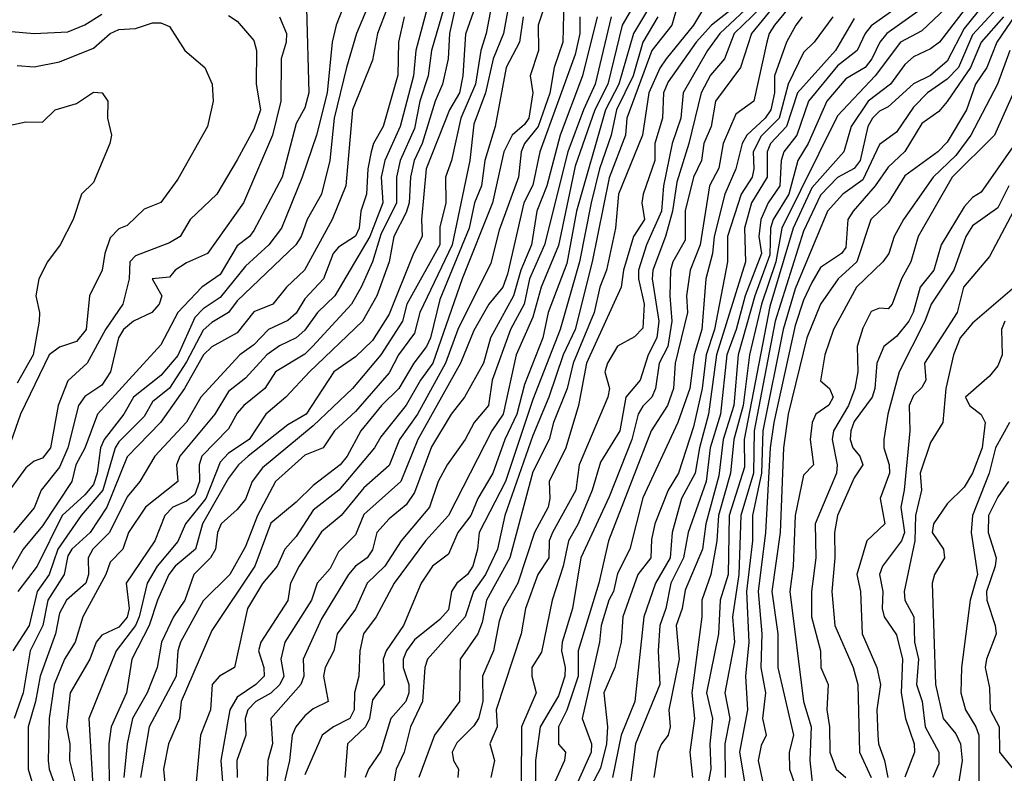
# Model space of a CAD drawing. Header units: metres. Extents: x -51132 to -49532, y -231222 to -229437.
# Tile 269 of 656: x -50951 to -50893, y -230190 to -230145. Entities that reach past the tile are written whole.
import ezdxf

# ---------------------------------------------------------------- set-up
doc = ezdxf.new("R2010")
doc.units = ezdxf.units.M
for name, color, linetype in [('CONTOUR_HALF', 8, 'Continuous'), ('CONTOUR_INDEX', 1, 'Continuous'), ('CONTOUR_INTER', 3, 'Continuous')]:
    doc.layers.add(name, color=color, linetype=linetype)

msp = doc.modelspace()

# ---------------------------------------------------------------- linework, layer by layer
at = {"layer": 'CONTOUR_HALF'}
for points, elevation in [([(-50890.425, -230142.759), (-50893.15, -230146.759), (-50893.742, -230148.259), (-50894.402, -230149.259), (-50894.935, -230150.759), (-50896.08, -230152.682), (-50896.641, -230153.259), (-50898.58, -230154.664), (-50899.576, -230156.259), (-50900.6, -230157.259), (-50901.427, -230159.759), (-50902.54, -230160.759), (-50903.579, -230162.259), (-50904.378, -230164.259), (-50905.486, -230168.759), (-50905.756, -230170.759), (-50905.968, -230175.759), (-50906.459, -230179.259), (-50906.108, -230181.759), (-50906.102, -230183.759), (-50905.177, -230187.759), (-50905.423, -230188.759), (-50905.404, -230189.759), (-50904.724, -230191.759)], 25.5), ([(-50924.96, -230143.759), (-50925.51, -230146.259), (-50925.603, -230147.759), (-50925.94, -230149.259), (-50926.366, -230150.259), (-50927.133, -230152.759), (-50927.602, -230153.759), (-50927.82, -230154.759), (-50927.902, -230156.259), (-50928.08, -230156.845), (-50928.818, -230158.259), (-50929.075, -230159.759), (-50929.807, -230161.759), (-50930.661, -230163.259), (-50933.795, -230166.259), (-50935.19, -230167.759), (-50936.372, -230168.759), (-50937.356, -230170.259), (-50938.58, -230171.074), (-50939.08, -230171.607), (-50939.918, -230173.759), (-50941.125, -230175.259), (-50941.58, -230176.292), (-50942.806, -230177.759), (-50943.403, -230178.759), (-50943.865, -230180.759), (-50944.085, -230181.259), (-50945.22, -230182.759), (-50946.856, -230186.759), (-50946.555, -230191.759)], 40.5), ([(-50922.876, -230143.759), (-50923.353, -230146.259), (-50923.667, -230147.259), (-50923.975, -230149.259), (-50924.846, -230151.259), (-50925.398, -230153.759), (-50925.753, -230154.759), (-50925.726, -230156.259), (-50926.08, -230157.713), (-50926.085, -230158.759), (-50928.032, -230162.259), (-50928.3, -230163.259), (-50929.58, -230165.257), (-50931.262, -230167.259), (-50933.58, -230169.461), (-50936.58, -230171.949), (-50937.196, -230172.759), (-50937.58, -230173.787), (-50938.08, -230174.411), (-50939.028, -230175.259), (-50939.232, -230175.759), (-50939.347, -230176.759), (-50939.652, -230177.259), (-50940.64, -230178.259), (-50941.176, -230179.759), (-50941.847, -230180.759), (-50942.556, -230182.259), (-50942.805, -230183.759), (-50943.401, -230185.259), (-50944.266, -230186.759), (-50944.578, -230188.259), (-50944.784, -230190.259)], 39.5), ([(-50914.136, -230143.759), (-50915.299, -230145.759), (-50916.161, -230149.259), (-50916.914, -230150.759), (-50918.08, -230154.107), (-50919.08, -230158.787), (-50920.093, -230161.259), (-50920.58, -230163.024), (-50921.581, -230165.259), (-50922.334, -230168.759), (-50923.005, -230169.759), (-50925.574, -230174.759), (-50926.929, -230176.259), (-50928.784, -230178.759), (-50929.863, -230180.759), (-50930.601, -230181.759), (-50930.818, -230182.759), (-50930.876, -230184.259), (-50931.133, -230185.259), (-50931.147, -230186.259), (-50931.419, -230186.759), (-50932.381, -230187.259), (-50933.038, -230187.759), (-50934.08, -230190.093)], 35.5), ([(-50905.58, -230143.712), (-50907.664, -230146.259), (-50908.307, -230148.259), (-50909.785, -230150.259), (-50910.034, -230151.759), (-50910.469, -230152.759), (-50910.617, -230153.759), (-50911.085, -230154.759), (-50911.58, -230156.739), (-50911.58, -230158.473), (-50912.301, -230159.759), (-50912.441, -230160.259), (-50912.486, -230161.759), (-50912.366, -230163.259), (-50912.605, -230164.759), (-50913.113, -230165.759), (-50913.344, -230167.259), (-50913.552, -230167.759), (-50914.08, -230168.287), (-50914.35, -230168.759), (-50914.732, -230170.259), (-50916.08, -230173.66), (-50917.747, -230177.259), (-50918.252, -230180.259), (-50918.857, -230182.259), (-50918.9, -230182.759), (-50918.667, -230183.759), (-50918.689, -230184.259), (-50919.08, -230185.431), (-50920.163, -230187.259), (-50920.427, -230189.259), (-50920.424, -230191.259)], 31.5), ([(-50918.761, -230144.259), (-50918.81, -230146.759), (-50919.325, -230148.259), (-50919.58, -230149.783), (-50920.264, -230151.759), (-50921.076, -230152.759), (-50921.27, -230153.259), (-50921.443, -230154.759), (-50922.58, -230157.879), (-50923.08, -230159.84), (-50925.023, -230163.759), (-50925.751, -230165.759), (-50927.409, -230168.759), (-50928.464, -230170.259), (-50929.08, -230171.807), (-50930.58, -230173.117), (-50931.919, -230174.759), (-50933.08, -230175.726), (-50934.412, -230177.759), (-50934.916, -230178.759), (-50935.08, -230179.791), (-50936.682, -230182.259), (-50936.821, -230182.759), (-50936.501, -230183.759), (-50936.486, -230184.259), (-50936.965, -230184.759), (-50938.08, -230185.498), (-50938.511, -230186.259), (-50939.031, -230189.259), (-50938.846, -230191.759)], 37.5), ([(-50910.19, -230144.259), (-50911.08, -230145.754), (-50912.706, -230147.759), (-50913.08, -230148.311), (-50913.737, -230149.759), (-50914.099, -230152.259), (-50915.524, -230155.759), (-50915.708, -230157.759), (-50916.237, -230160.259), (-50916.621, -230161.259), (-50916.957, -230162.759), (-50918.21, -230165.759), (-50918.552, -230167.259), (-50919.361, -230169.259), (-50919.618, -230170.259), (-50920.58, -230172.184), (-50921.95, -230177.259), (-50923.323, -230179.759), (-50923.58, -230181.094), (-50923.848, -230181.759), (-50924.889, -230183.259), (-50924.923, -230185.759), (-50926.396, -230187.759), (-50927.325, -230190.259)], 33.5), ([(-50907.423, -230144.259), (-50909.534, -230146.259), (-50910.265, -230147.259), (-50911.695, -230149.759), (-50911.842, -230151.259), (-50912.342, -230152.759), (-50912.87, -230155.259), (-50912.983, -230156.759), (-50913.867, -230158.759), (-50914.343, -230160.259), (-50914.343, -230160.759), (-50914.012, -230162.259), (-50914.08, -230163.686), (-50914.58, -230164.203), (-50915.58, -230164.755), (-50916.166, -230165.759), (-50916.321, -230166.259), (-50916.054, -230167.259), (-50916.157, -230167.759), (-50917.848, -230171.759), (-50918.054, -230173.259), (-50919.435, -230175.759), (-50919.632, -230176.259), (-50919.646, -230177.259), (-50920.294, -230178.259), (-50921.029, -230180.259), (-50921.276, -230181.759), (-50922.755, -230186.259), (-50922.694, -230187.259), (-50923.124, -230188.259), (-50922.863, -230189.259), (-50923.071, -230190.259)], 32.5), ([(-50897.08, -230144.412), (-50899.652, -230146.259), (-50900.067, -230146.759), (-50900.536, -230147.759), (-50900.932, -230148.259), (-50902.08, -230148.939), (-50903.202, -230150.259), (-50904.315, -230152.759), (-50904.918, -230153.759), (-50905.445, -230155.759), (-50906.375, -230157.259), (-50906.528, -230157.759), (-50906.58, -230159.337), (-50907.452, -230161.759), (-50908.446, -230165.259), (-50908.708, -230168.259), (-50909.328, -230170.259), (-50909.58, -230172.421), (-50910.364, -230175.259), (-50910.558, -230176.759), (-50911.58, -230179.185), (-50911.762, -230180.259), (-50912.117, -230181.259), (-50911.929, -230183.259), (-50912.555, -230186.259), (-50912.457, -230187.259), (-50912.576, -230187.759), (-50912.988, -230188.259), (-50913.198, -230188.759), (-50913.426, -230190.259)], 28.5), ([(-50894.617, -230144.259), (-50896.53, -230146.759), (-50897.08, -230147.162), (-50898.08, -230147.631), (-50898.58, -230148.089), (-50899.437, -230149.259), (-50900.762, -230150.259), (-50901.76, -230151.759), (-50902.196, -230153.259), (-50904.08, -230155.372), (-50905.196, -230157.759), (-50906.58, -230162.407), (-50908.099, -230170.259), (-50908.08, -230171.907), (-50908.972, -230174.759), (-50909.027, -230178.259), (-50909.513, -230179.759), (-50909.612, -230181.759), (-50910.316, -230185.259), (-50909.961, -230186.759), (-50910.123, -230188.259), (-50910.058, -230189.759), (-50910.44, -230191.759)], 27.5), ([(-50935.572, -230145.259), (-50935.162, -230146.259), (-50935.183, -230146.759), (-50935.475, -230147.759), (-50935.488, -230150.259), (-50935.99, -230152.259), (-50937.706, -230156.259), (-50939.824, -230159.259), (-50941.08, -230159.816), (-50941.741, -230160.259), (-50942.08, -230160.661), (-50943.096, -230160.759), (-50942.536, -230161.759), (-50942.678, -230162.259), (-50943.114, -230162.759), (-50944.208, -230163.259), (-50944.794, -230163.759), (-50945.092, -230164.259), (-50945.558, -230166.259), (-50946.08, -230167.056), (-50947.08, -230167.726), (-50947.451, -230168.259), (-50948.083, -230170.759), (-50948.58, -230171.897), (-50949.664, -230173.259), (-50950.08, -230174.312), (-50951.3, -230175.759)], 44.5), ([(-50929.206, -230144.759), (-50929.783, -230146.259), (-50930.08, -230147.834), (-50931.25, -230150.759), (-50931.655, -230155.259), (-50932.458, -230157.259), (-50934.091, -230160.259), (-50935.151, -230161.259), (-50935.956, -230162.259), (-50937.08, -230162.72), (-50938.08, -230163.96), (-50939.58, -230164.779), (-50940.068, -230165.259), (-50941.181, -230167.259), (-50942.601, -230169.259), (-50944.58, -230171.284), (-50945.78, -230174.259), (-50946.777, -230175.759), (-50947.86, -230176.759), (-50948.08, -230177.137), (-50948.304, -230178.259), (-50949.263, -230179.759), (-50949.566, -230181.259), (-50950.308, -230182.759), (-50950.723, -230185.259), (-50951.263, -230186.759)], 42.5), ([(-50931.82, -230144.759), (-50932.229, -230145.759), (-50932.459, -230146.759), (-50932.756, -230149.759), (-50933.387, -230152.259), (-50934.23, -230154.759), (-50935.455, -230157.759), (-50936.208, -230158.759), (-50937.58, -230160.007), (-50939.08, -230161.876), (-50940.08, -230162.537), (-50940.58, -230163.047), (-50941.58, -230165.304), (-50942.58, -230166.487), (-50944.208, -230167.759), (-50944.77, -230168.759), (-50945.944, -230170.259), (-50946.151, -230170.759), (-50946.354, -230172.259), (-50946.58, -230172.933), (-50947.08, -230173.544), (-50948.422, -230174.759), (-50949.898, -230177.759), (-50951.04, -230179.259)], 43.5), ([(-50926.832, -230144.759), (-50927.508, -230147.259), (-50927.654, -230148.759), (-50928.444, -230151.759), (-50929.348, -230153.759), (-50929.55, -230154.759), (-50929.468, -230156.259), (-50930.238, -230158.259), (-50932.29, -230161.759), (-50933.321, -230162.759), (-50934.08, -230163.799), (-50934.58, -230164.254), (-50935.58, -230164.723), (-50936.326, -230165.259), (-50937.58, -230166.629), (-50938.58, -230167.432), (-50939.386, -230168.759), (-50941.457, -230171.259), (-50941.665, -230171.759), (-50941.583, -230172.759), (-50943.489, -230174.259), (-50944.504, -230175.759), (-50944.834, -230176.759), (-50945.58, -230177.518), (-50945.831, -230178.259), (-50947.206, -230180.759), (-50947.662, -230182.259), (-50948.287, -230183.259), (-50948.897, -230184.759), (-50949.197, -230186.759), (-50949.25, -230189.259), (-50949.195, -230189.759), (-50948.829, -230190.759)], 41.5), ([(-50921.159, -230145.259), (-50921.378, -230146.759), (-50922.175, -230148.259), (-50922.812, -230151.759), (-50923.426, -230153.759), (-50923.628, -230155.259), (-50924.031, -230156.259), (-50924.358, -230157.759), (-50926.08, -230161.992), (-50926.644, -230164.259), (-50926.873, -230164.759), (-50927.625, -230165.759), (-50928.504, -230167.259), (-50929.548, -230168.259), (-50930.76, -230169.759), (-50931.562, -230171.259), (-50931.977, -230171.759), (-50933.58, -230172.982), (-50934.58, -230173.982), (-50936.08, -230175.211), (-50937.031, -230177.759), (-50939.58, -230181.557), (-50941.378, -230185.759), (-50941.485, -230186.759), (-50942.134, -230188.259), (-50942.429, -230189.759), (-50942.239, -230191.759)], 38.5), ([(-50916.791, -230145.259), (-50917.655, -230148.759), (-50918.966, -230152.259), (-50919.753, -230155.259), (-50920.346, -230156.759), (-50920.668, -230158.759), (-50921.296, -230160.259), (-50921.73, -230161.759), (-50923.089, -230164.259), (-50923.497, -230165.759), (-50924.631, -230167.759), (-50925.419, -230168.759), (-50926.58, -230170.708), (-50927.58, -230173.405), (-50928.08, -230174.138), (-50929.08, -230174.957), (-50929.809, -230175.759), (-50930.08, -230176.785), (-50930.385, -230177.259), (-50931.08, -230177.763), (-50931.495, -230178.259), (-50933.08, -230180.877), (-50934.177, -230183.259), (-50934.13, -230184.259), (-50934.301, -230184.759), (-50936.081, -230186.759), (-50935.99, -230188.259), (-50936.268, -230189.259), (-50936.341, -230191.759)], 36.5), ([(-50913.193, -230145.259), (-50914.08, -230146.757), (-50914.663, -230148.759), (-50915.638, -230150.759), (-50915.947, -230152.259), (-50916.645, -230154.259), (-50917.142, -230156.259), (-50917.832, -230159.759), (-50918.978, -230163.759), (-50920.58, -230167.897), (-50922.202, -230172.759), (-50923.769, -230175.759), (-50923.852, -230176.759), (-50924.135, -230177.759), (-50924.445, -230178.259), (-50925.081, -230178.759), (-50925.395, -230179.259), (-50925.58, -230180.344), (-50926.08, -230180.907), (-50927.58, -230182.107), (-50928.063, -230182.759), (-50928.262, -230183.259), (-50928.25, -230183.759), (-50927.915, -230184.759), (-50927.917, -230185.259), (-50928.106, -230185.759), (-50928.989, -230186.759), (-50929.58, -230188.704), (-50930.308, -230189.759), (-50930.499, -230190.259)], 34.5), ([(-50904.667, -230145.259), (-50905.032, -230145.759), (-50905.578, -230146.759), (-50906.302, -230148.759), (-50906.298, -230149.759), (-50906.505, -230150.759), (-50906.847, -230151.259), (-50907.932, -230152.259), (-50908.215, -230152.759), (-50908.583, -230154.259), (-50909.236, -230155.759), (-50909.863, -230158.259), (-50909.955, -230159.259), (-50910.364, -230160.759), (-50910.603, -230163.759), (-50911.045, -230165.259), (-50911.308, -230167.259), (-50912.008, -230169.259), (-50914.08, -230173.708), (-50914.852, -230176.759), (-50915.58, -230178.201), (-50915.825, -230179.259), (-50916.093, -230179.759), (-50916.549, -230181.259), (-50916.639, -230182.259), (-50917.662, -230186.759), (-50917.122, -230188.259), (-50917.129, -230188.759), (-50918.257, -230191.259)], 30.5), ([(-50893.128, -230144.759), (-50894.58, -230146.327), (-50895.421, -230148.259), (-50896.08, -230148.962), (-50897.245, -230149.759), (-50898.08, -230150.608), (-50899.08, -230152.081), (-50900.08, -230152.819), (-50901.08, -230154.909), (-50902.254, -230155.759), (-50903.155, -230156.759), (-50905.08, -230161.347), (-50905.791, -230163.759), (-50906.99, -230169.759), (-50907.062, -230172.259), (-50907.592, -230174.759), (-50907.607, -230176.259), (-50907.943, -230179.259), (-50907.809, -230182.259), (-50908.021, -230184.259), (-50907.899, -230186.259), (-50908.367, -230188.759), (-50908.034, -230190.759)], 26.5), ([(-50951.08, -230148.138), (-50950.08, -230148.217), (-50948.58, -230147.927), (-50946.58, -230147.127), (-50945.58, -230146.255), (-50945.08, -230146.026), (-50944.08, -230145.952), (-50943.08, -230145.613), (-50942.58, -230145.632), (-50942.08, -230145.838), (-50941.166, -230147.259), (-50939.984, -230148.259), (-50939.554, -230149.259), (-50939.484, -230150.259), (-50939.822, -230151.759), (-50941.58, -230154.86), (-50942.58, -230156.244), (-50943.58, -230156.65), (-50944.58, -230157.606), (-50945.08, -230157.8), (-50945.58, -230158.33), (-50945.906, -230159.259), (-50946.063, -230160.259), (-50946.807, -230161.759), (-50946.999, -230163.759), (-50947.58, -230164.467), (-50948.58, -230164.801), (-50949.187, -230165.259), (-50950.894, -230168.759), (-50951.934, -230171.759)], 45.5), ([(-50901.58, -230145.375), (-50902.692, -230147.259), (-50904.935, -230149.759), (-50905.58, -230151.757), (-50906.543, -230152.759), (-50906.739, -230153.259), (-50906.738, -230154.759), (-50907.648, -230156.259), (-50908.07, -230157.759), (-50908.01, -230159.759), (-50909.724, -230165.259), (-50910.205, -230168.759), (-50910.734, -230170.759), (-50910.982, -230172.259), (-50911.791, -230173.759), (-50912.348, -230175.759), (-50912.472, -230177.259), (-50913.336, -230178.759), (-50914.019, -230180.759), (-50914.566, -230185.759), (-50915.36, -230187.759), (-50915.878, -230190.259)], 29.5), ([(-50891.58, -230148.417), (-50893.284, -230152.259), (-50895.786, -230154.759), (-50897.796, -230158.259), (-50898.241, -230159.759), (-50898.789, -230160.759), (-50899.341, -230162.259), (-50899.58, -230162.531), (-50900.08, -230162.492), (-50900.58, -230162.69), (-50901.08, -230163.687), (-50901.407, -230164.759), (-50901.364, -230166.259), (-50901.539, -230167.259), (-50901.93, -230168.259), (-50902.813, -230169.759), (-50902.894, -230170.259), (-50902.587, -230171.759), (-50902.622, -230172.259), (-50903.885, -230175.259), (-50903.858, -230177.259), (-50904.114, -230179.259), (-50904.099, -230180.759), (-50903.576, -230182.759), (-50903.558, -230183.759), (-50903.124, -230184.759), (-50903.197, -230186.259), (-50903.042, -230187.259), (-50903.021, -230188.759), (-50902.653, -230189.759), (-50902.069, -230190.259)], 24.5), ([(-50892.429, -230155.259), (-50893.08, -230156.568), (-50894.58, -230157.624), (-50894.973, -230158.259), (-50895.694, -230160.259), (-50897.04, -230162.259), (-50897.41, -230163.259), (-50898.932, -230166.259), (-50899.601, -230168.759), (-50899.821, -230170.259), (-50899.833, -230170.759), (-50899.52, -230171.759), (-50899.493, -230172.259), (-50900.054, -230173.759), (-50899.77, -230175.259), (-50900.834, -230176.259), (-50901.437, -230178.259), (-50901.219, -230179.259), (-50901.104, -230181.759), (-50900.246, -230183.759), (-50900.034, -230184.759), (-50900.241, -230186.259), (-50900.186, -230187.759), (-50900.152, -230188.259), (-50899.786, -230189.259), (-50899.593, -230190.259)], 23.5), ([(-50892.107, -230161.259), (-50894.58, -230163.382), (-50895.315, -230164.259), (-50895.714, -230165.259), (-50896.169, -230167.259), (-50896.351, -230169.259), (-50897.08, -230170.448), (-50897.684, -230172.259), (-50897.608, -230173.259), (-50897.951, -230174.759), (-50898.003, -230176.259), (-50898.633, -230179.259), (-50898.586, -230179.759), (-50898.055, -230180.759), (-50898.015, -230182.259), (-50897.776, -230183.259), (-50897.905, -230184.759), (-50897.569, -230185.759), (-50897.386, -230187.259), (-50896.571, -230188.759), (-50896.58, -230189.44), (-50896.932, -230190.259)], 22.5), ([(-50892.407, -230169.259), (-50893.223, -230170.759), (-50893.605, -230172.259), (-50894.588, -230174.759), (-50894.67, -230175.759), (-50894.29, -230178.259), (-50894.717, -230179.759), (-50895.244, -230183.759), (-50895.286, -230185.259), (-50894.994, -230186.259), (-50894.382, -230187.259), (-50894.22, -230187.759), (-50894.208, -230190.759), (-50894.052, -230191.259), (-50893.354, -230192.259), (-50893.152, -230192.759), (-50893.284, -230194.759), (-50891.964, -230198.259)], 21.5)]:
    msp.add_lwpolyline(points, dxfattribs=dict(at, elevation=elevation))
at = {"layer": 'CONTOUR_INDEX'}
for points, elevation in [([(-50922.625, -230140.759), (-50924.58, -230146.296), (-50924.726, -230148.759), (-50924.934, -230149.759), (-50925.507, -230150.759), (-50926.889, -230154.259), (-50927.179, -230157.259), (-50927.128, -230158.259), (-50927.648, -230159.259), (-50929.08, -230162.844), (-50930.08, -230164.42), (-50931.08, -230165.37), (-50932.363, -230166.259), (-50933.999, -230168.759), (-50935.08, -230169.398), (-50937.432, -230171.259), (-50938.001, -230171.759), (-50938.58, -230172.548), (-50940.117, -230175.259), (-50940.542, -230176.759), (-50941.742, -230177.759), (-50942.108, -230178.259), (-50942.78, -230179.759), (-50943.279, -230181.259), (-50944.312, -230183.259), (-50944.628, -230185.259), (-50945.531, -230187.259), (-50945.662, -230188.259), (-50945.651, -230191.259)], 40), ([(-50913.58, -230144.471), (-50914.645, -230146.259), (-50915.501, -230149.259), (-50916.295, -230150.759), (-50918.015, -230156.759), (-50918.58, -230159.849), (-50919.678, -230162.759), (-50920.005, -230164.259), (-50921.08, -230167.008), (-50921.536, -230168.759), (-50922.247, -230170.259), (-50922.957, -230172.259), (-50923.832, -230173.759), (-50924.251, -230174.759), (-50925.022, -230175.759), (-50925.58, -230177.053), (-50926.52, -230177.759), (-50927.183, -230178.759), (-50928.235, -230181.259), (-50929.259, -230182.759), (-50929.441, -230183.259), (-50929.376, -230184.759), (-50930.08, -230185.655), (-50930.251, -230186.759), (-50930.478, -230187.259), (-50931.545, -230188.259), (-50931.705, -230190.259)], 35), ([(-50952.08, -230146.077), (-50950.08, -230146.246), (-50948.08, -230146.147), (-50947.08, -230145.736), (-50946.08, -230145.117)], 45), ([(-50938.58, -230145.198), (-50938.08, -230145.521), (-50937.08, -230146.675), (-50936.927, -230147.259), (-50936.955, -230149.259), (-50936.695, -230150.759), (-50937.08, -230151.915), (-50938.08, -230153.733), (-50939.281, -230155.759), (-50940.862, -230157.259), (-50941.454, -230158.259), (-50942.08, -230158.637), (-50944.08, -230159.403), (-50944.429, -230159.759), (-50944.466, -230160.759), (-50944.843, -230162.259), (-50945.859, -230163.759), (-50946.942, -230165.759), (-50948.08, -230166.791), (-50948.663, -230168.259), (-50949.117, -230170.759), (-50949.58, -230171.367), (-50950.08, -230171.556), (-50950.58, -230171.941), (-50951.892, -230173.759)], 45), ([(-50902.852, -230145.259), (-50903.945, -230146.759), (-50904.58, -230147.379), (-50905.489, -230149.259), (-50906.017, -230151.259), (-50907.08, -230152.335), (-50907.568, -230153.259), (-50907.521, -230154.259), (-50907.623, -230154.759), (-50908.264, -230155.759), (-50909.078, -230158.259), (-50909.083, -230159.759), (-50909.843, -230163.759), (-50910.33, -230165.259), (-50910.574, -230167.259), (-50911.08, -230169.511), (-50911.973, -230172.259), (-50912.577, -230173.259), (-50913.373, -230175.259), (-50913.58, -230176.171), (-50913.608, -230177.259), (-50914.38, -230178.259), (-50915.267, -230180.759), (-50915.363, -230182.259), (-50915.737, -230183.759), (-50916.396, -230185.259), (-50916.181, -230187.259), (-50916.225, -230188.259), (-50916.58, -230189.706), (-50917.14, -230190.759)], 30), ([(-50892.387, -230147.259), (-50893.102, -230149.259), (-50894.692, -230152.259), (-50895.58, -230153.465), (-50896.91, -230154.759), (-50898.662, -230157.259), (-50899.217, -230158.259), (-50899.536, -230159.259), (-50899.887, -230159.759), (-50901.449, -230161.259), (-50902.799, -230163.759), (-50903.323, -230165.259), (-50903.58, -230166.787), (-50903.042, -230167.259), (-50902.834, -230167.759), (-50903.08, -230168.245), (-50903.85, -230168.759), (-50904.074, -230169.259), (-50904.197, -230170.259), (-50903.985, -230171.759), (-50904.58, -230172.367), (-50905.082, -230174.759), (-50905.198, -230177.759), (-50905.398, -230179.259), (-50904.591, -230185.759), (-50904.12, -230187.259), (-50904.204, -230189.259), (-50903.839, -230192.759)], 25)]:
    msp.add_lwpolyline(points, dxfattribs=dict(at, elevation=elevation))
at = {"layer": 'CONTOUR_INTER'}
for points, elevation in [([(-50919.115, -230142.259), (-50920.264, -230145.759), (-50920.249, -230147.259), (-50920.752, -230148.759), (-50920.58, -230149.759), (-50920.818, -230151.259), (-50921.08, -230151.645), (-50921.819, -230152.259), (-50922.303, -230153.259), (-50922.966, -230156.259), (-50924.766, -230160.759), (-50926.496, -230165.759), (-50927.233, -230166.759), (-50928.08, -230168.234), (-50929.58, -230170.1), (-50929.949, -230170.759), (-50932.056, -230173.259), (-50933.58, -230174.454), (-50934.58, -230175.995), (-50935.248, -230176.759), (-50935.705, -230177.759), (-50936.58, -230178.786), (-50937.466, -230180.259), (-50938.239, -230183.759), (-50939.109, -230184.259), (-50939.556, -230184.759), (-50939.653, -230186.259), (-50940.249, -230187.759), (-50940.528, -230190.759)], 38), ([(-50921.871, -230143.759), (-50922.314, -230146.259), (-50922.931, -230147.759), (-50923.379, -230149.759), (-50924.08, -230151.617), (-50924.308, -230153.759), (-50925.361, -230158.759), (-50927.262, -230162.759), (-50927.58, -230163.983), (-50928.54, -230165.259), (-50929.08, -230166.319), (-50931.08, -230168.608), (-50932.327, -230169.759), (-50932.989, -230170.759), (-50934.08, -230171.197), (-50935.814, -230172.759), (-50936.867, -230174.759), (-50937.58, -230176.596), (-50938.506, -230178.259), (-50940.08, -230179.817), (-50941.421, -230182.259), (-50941.581, -230182.759), (-50941.687, -230184.259), (-50943.278, -230187.259), (-50943.784, -230190.259)], 39), ([(-50893.58, -230144.08), (-50895.08, -230145.951), (-50896.08, -230147.885), (-50897.08, -230148.732), (-50898.08, -230149.222), (-50899.58, -230150.59), (-50900.08, -230150.853), (-50900.503, -230151.259), (-50900.774, -230151.759), (-50901.235, -230153.759), (-50901.58, -230154.245), (-50902.58, -230154.771), (-50903.58, -230155.806), (-50904.58, -230157.946), (-50906.266, -230163.259), (-50907.493, -230169.759), (-50907.537, -230172.259), (-50908.295, -230174.759), (-50908.397, -230178.259), (-50908.774, -230180.759), (-50908.661, -230182.259), (-50909.231, -230185.259), (-50908.943, -230186.759), (-50909.237, -230188.259), (-50909.218, -230190.259)], 27), ([(-50912.08, -230144.739), (-50912.375, -230145.759), (-50913.556, -230147.259), (-50915.037, -230151.259), (-50915.113, -230152.259), (-50916.08, -230154.788), (-50917.076, -230159.759), (-50918.079, -230163.759), (-50918.804, -230165.259), (-50919.638, -230167.759), (-50920.58, -230170.035), (-50922.243, -230174.759), (-50922.683, -230176.759), (-50923.392, -230178.259), (-50924.099, -230179.259), (-50924.595, -230180.759), (-50926.81, -230183.259), (-50926.98, -230183.759), (-50927.107, -230185.759), (-50927.82, -230187.259), (-50928.194, -230188.759), (-50928.68, -230189.759), (-50928.934, -230191.259)], 34), ([(-50907.08, -230144.723), (-50908.684, -230146.259), (-50909.257, -230147.759), (-50910.08, -230148.726), (-50910.634, -230149.759), (-50911.368, -230152.759), (-50912.08, -230155.051), (-50912.325, -230156.759), (-50912.739, -230158.259), (-50913.491, -230160.259), (-50913.528, -230160.759), (-50913.137, -230163.259), (-50913.26, -230164.259), (-50913.761, -230165.259), (-50914.236, -230166.759), (-50915.09, -230167.759), (-50915.441, -230169.759), (-50916.58, -230171.604), (-50917.074, -230173.259), (-50917.909, -230175.259), (-50918.477, -230176.259), (-50918.795, -230177.759), (-50919.447, -230179.759), (-50920.08, -230182.847), (-50920.654, -230183.759), (-50920.649, -230184.259), (-50920.384, -230185.259), (-50921.256, -230187.259), (-50921.283, -230190.759)], 32), ([(-50898.441, -230144.259), (-50900.58, -230145.809), (-50900.944, -230146.259), (-50901.416, -230147.259), (-50902.58, -230148.158), (-50904.28, -230150.259), (-50904.978, -230152.259), (-50905.738, -230153.259), (-50905.907, -230153.759), (-50905.985, -230155.259), (-50906.677, -230156.259), (-50907.096, -230157.259), (-50907.228, -230158.259), (-50907.071, -230159.259), (-50908.027, -230161.759), (-50908.557, -230163.759), (-50909.111, -230165.259), (-50909.489, -230168.759), (-50910.093, -230170.759), (-50910.34, -230172.759), (-50911.395, -230175.759), (-50911.678, -230177.259), (-50912.431, -230178.759), (-50912.726, -230180.259), (-50913.078, -230181.259), (-50913.172, -230182.759), (-50913.075, -230184.759), (-50914.515, -230188.259), (-50914.842, -230190.759)], 29), ([(-50933.976, -230144.759), (-50933.831, -230149.759), (-50934.08, -230150.64), (-50934.58, -230151.577), (-50935.407, -230154.759), (-50937.08, -230157.897), (-50937.351, -230158.259), (-50938.08, -230158.811), (-50939.08, -230160.512), (-50940.164, -230161.259), (-50941.58, -230162.747), (-50942.58, -230164.668), (-50946.34, -230168.759), (-50947.08, -230170.785), (-50947.622, -230171.759), (-50947.857, -230172.759), (-50949.58, -230175.374), (-50950.737, -230176.759), (-50951.878, -230178.759)], 44), ([(-50930.391, -230144.759), (-50931.015, -230146.259), (-50931.608, -230148.259), (-50932.333, -230151.259), (-50932.593, -230153.759), (-50933.084, -230155.759), (-50933.941, -230157.259), (-50934.289, -230158.259), (-50934.595, -230158.759), (-50938.08, -230162.064), (-50938.584, -230162.759), (-50939.58, -230163.346), (-50940.08, -230163.806), (-50941.08, -230165.68), (-50942.08, -230167.23), (-50943.08, -230168.032), (-50943.58, -230168.915), (-50945.08, -230170.41), (-50945.295, -230170.759), (-50946.011, -230173.259), (-50947.303, -230174.759), (-50948.679, -230176.759), (-50949.196, -230178.259), (-50949.893, -230179.259), (-50950.366, -230181.259), (-50951.35, -230182.759)], 43), ([(-50928.189, -230145.259), (-50928.53, -230146.759), (-50928.58, -230148.724), (-50929.438, -230151.759), (-50930.02, -230152.759), (-50930.154, -230153.259), (-50930.352, -230154.259), (-50930.433, -230155.759), (-50930.763, -230156.759), (-50930.865, -230157.759), (-50931.08, -230158.242), (-50932.08, -230158.899), (-50932.4, -230159.259), (-50932.978, -230160.759), (-50934.08, -230161.945), (-50934.58, -230162.787), (-50935.08, -230163.221), (-50936.216, -230163.759), (-50937.08, -230164.676), (-50937.926, -230165.259), (-50940.225, -230167.759), (-50941.08, -230169.248), (-50942.943, -230171.259), (-50943.826, -230172.759), (-50944.58, -230173.656), (-50945.623, -230175.759), (-50946.609, -230176.759), (-50946.881, -230177.259), (-50946.864, -230178.259), (-50947.021, -230178.759), (-50948.159, -230179.759), (-50948.58, -230180.541), (-50948.811, -230181.759), (-50949.732, -230184.259), (-50949.999, -230185.759), (-50950.435, -230187.259), (-50950.432, -230189.759), (-50949.851, -230191.759)], 42), ([(-50925.85, -230144.759), (-50926.581, -230147.259), (-50926.777, -230148.759), (-50927.274, -230150.259), (-50927.58, -230151.877), (-50928.434, -230153.759), (-50928.648, -230154.759), (-50928.647, -230156.259), (-50929.58, -230158.134), (-50930.075, -230159.759), (-50930.735, -230161.259), (-50931.31, -230162.259), (-50933.625, -230164.759), (-50934.08, -230165.212), (-50935.816, -230166.259), (-50936.446, -230167.259), (-50937.676, -230168.259), (-50938.08, -230168.717), (-50938.58, -230169.64), (-50940.159, -230171.259), (-50940.312, -230171.759), (-50940.303, -230172.759), (-50940.58, -230173.525), (-50941.08, -230173.913), (-50941.875, -230174.259), (-50942.347, -230174.759), (-50942.948, -230176.259), (-50944.63, -230178.759), (-50944.467, -230180.259), (-50944.58, -230180.771), (-50945.08, -230181.36), (-50946.08, -230181.83), (-50946.422, -230182.259), (-50946.794, -230183.259), (-50947.947, -230185.259), (-50948.168, -230187.259), (-50947.968, -230188.259), (-50947.988, -230189.259), (-50947.61, -230190.759)], 41), ([(-50917.807, -230145.259), (-50917.812, -230146.259), (-50918.08, -230147.5), (-50920.178, -230153.259), (-50920.58, -230155.218), (-50921.116, -230156.259), (-50922.08, -230160.479), (-50922.368, -230161.259), (-50923.199, -230162.259), (-50924.08, -230163.815), (-50924.865, -230165.759), (-50927.387, -230170.259), (-50928.395, -230172.759), (-50930.58, -230174.71), (-50931.08, -230175.897), (-50932.08, -230176.916), (-50932.58, -230177.891), (-50933.337, -230178.759), (-50933.683, -230179.759), (-50935.25, -230182.259), (-50935.493, -230183.259), (-50935.311, -230184.259), (-50935.554, -230184.759), (-50936.08, -230185.268), (-50936.972, -230185.759), (-50937.438, -230186.259), (-50937.606, -230186.759), (-50937.552, -230187.759), (-50938.099, -230189.259), (-50938.066, -230190.259)], 37), ([(-50915.956, -230145.259), (-50916.893, -230149.259), (-50917.587, -230150.759), (-50918.509, -230153.259), (-50919.899, -230158.759), (-50920.788, -230160.759), (-50921.101, -230162.259), (-50921.919, -230163.759), (-50922.993, -230166.759), (-50923.216, -230168.259), (-50924.063, -230169.259), (-50924.598, -230170.259), (-50925.652, -230171.759), (-50926.18, -230172.759), (-50926.704, -230174.259), (-50928.381, -230176.259), (-50929.339, -230177.759), (-50930.383, -230178.759), (-50931.08, -230180.308), (-50932.156, -230181.759), (-50932.367, -230182.759), (-50932.872, -230183.759), (-50932.977, -230184.259), (-50932.693, -230185.759), (-50933.58, -230186.188), (-50934.08, -230186.613), (-50934.596, -230187.259), (-50934.821, -230187.759), (-50934.985, -230189.259), (-50935.332, -230190.759)], 36), ([(-50908.744, -230144.759), (-50910.024, -230145.759), (-50910.937, -230146.759), (-50912.58, -230149.11), (-50912.862, -230149.759), (-50912.923, -230151.259), (-50913.365, -230152.759), (-50913.377, -230153.759), (-50914.062, -230155.759), (-50914.134, -230156.259), (-50913.987, -230157.259), (-50914.627, -230158.259), (-50915.232, -230160.259), (-50915.374, -230161.259), (-50917.423, -230165.759), (-50917.894, -230168.259), (-50918.632, -230170.759), (-50919.617, -230172.759), (-50919.575, -230173.759), (-50919.674, -230174.259), (-50920.481, -230175.759), (-50921.466, -230178.759), (-50922.316, -230180.259), (-50922.58, -230181.006), (-50922.906, -230182.759), (-50923.565, -230184.259), (-50923.541, -230185.759), (-50923.806, -230186.759), (-50924.08, -230187.207), (-50925.08, -230188.198), (-50925.358, -230188.759), (-50925.288, -230189.259), (-50924.983, -230189.759), (-50925.023, -230190.259)], 33), ([(-50905.475, -230144.759), (-50906.305, -230145.759), (-50906.62, -230146.259), (-50906.758, -230146.759), (-50907.521, -230150.259), (-50908.58, -230151.019), (-50909.323, -230152.759), (-50909.58, -230154.223), (-50910.148, -230155.259), (-50910.684, -230158.759), (-50911.283, -230160.259), (-50911.502, -230161.759), (-50911.432, -230162.759), (-50912.18, -230165.759), (-50912.272, -230167.259), (-50912.622, -230168.259), (-50913.594, -230169.759), (-50916.11, -230176.259), (-50916.678, -230178.759), (-50917.899, -230182.759), (-50917.911, -230184.259), (-50918.58, -230186.267), (-50919.063, -230187.259), (-50919.08, -230188.282), (-50918.664, -230188.759), (-50918.713, -230189.259), (-50919.616, -230191.259)], 31), ([(-50896.166, -230144.759), (-50897.58, -230146.098), (-50898.836, -230146.759), (-50900.336, -230148.759), (-50902.58, -230151.124), (-50905.864, -230157.759), (-50906.225, -230159.759), (-50907.071, -230162.259), (-50907.778, -230165.259), (-50908.149, -230168.259), (-50908.703, -230170.259), (-50908.897, -230172.259), (-50909.607, -230174.759), (-50909.701, -230176.259), (-50910.068, -230178.259), (-50910.592, -230179.759), (-50910.597, -230180.759), (-50911.191, -230185.259), (-50911.023, -230186.759), (-50911.299, -230188.759), (-50911.146, -230190.259)], 28), ([(-50892.755, -230145.259), (-50894.069, -230146.759), (-50894.702, -230148.259), (-50896.08, -230150.27), (-50896.58, -230150.861), (-50897.58, -230151.584), (-50898.58, -230153.241), (-50899.58, -230154.168), (-50900.341, -230155.259), (-50901.636, -230156.759), (-50901.952, -230157.259), (-50902.08, -230158.902), (-50902.341, -230159.259), (-50903.58, -230160.085), (-50904.08, -230160.971), (-50904.58, -230162.016), (-50905.08, -230163.529), (-50906.336, -230169.259), (-50906.55, -230170.759), (-50906.836, -230175.759), (-50907.257, -230179.259), (-50907.043, -230181.759), (-50907.1, -230183.759), (-50906.822, -230185.259), (-50907.015, -230186.759), (-50906.786, -230187.759), (-50907.08, -230188.374), (-50907.254, -230189.259), (-50906.952, -230190.759)], 26), ([(-50951.58, -230151.699), (-50950.58, -230151.487), (-50949.58, -230151.497), (-50948.843, -230150.759), (-50947.58, -230150.385), (-50946.58, -230149.715), (-50946.052, -230149.759), (-50945.715, -230150.259), (-50945.747, -230151.259), (-50945.515, -230152.259), (-50945.614, -230152.759), (-50946.58, -230155.071), (-50947.283, -230155.759), (-50947.763, -230157.259), (-50948.534, -230158.759), (-50949.287, -230159.759), (-50949.798, -230160.759), (-50949.975, -230161.759), (-50949.758, -230162.759), (-50949.776, -230163.259), (-50950.146, -230165.259), (-50951.08, -230166.931)], 46), ([(-50892.07, -230152.759), (-50894.08, -230155.639), (-50894.58, -230155.96), (-50895.08, -230156.504), (-50896.437, -230158.759), (-50896.874, -230160.259), (-50897.69, -230161.259), (-50898.087, -230162.759), (-50898.35, -230163.259), (-50899.08, -230164.179), (-50899.821, -230164.759), (-50900.254, -230165.759), (-50900.354, -230167.259), (-50900.521, -230167.759), (-50901.58, -230169.204), (-50901.784, -230169.759), (-50901.826, -230170.259), (-50901.672, -230170.759), (-50901.243, -230171.259), (-50901.066, -230171.759), (-50901.58, -230172.532), (-50902.58, -230174.76), (-50902.757, -230175.759), (-50902.728, -230177.259), (-50902.914, -230179.259), (-50902.732, -230181.259), (-50901.635, -230183.759), (-50901.368, -230184.759), (-50901.261, -230188.759), (-50900.573, -230190.259)], 24), ([(-50891.625, -230155.759), (-50893.58, -230159.44), (-50895.111, -230161.259), (-50895.485, -230162.759), (-50897.416, -230165.759), (-50897.343, -230166.759), (-50897.58, -230167.187), (-50898.08, -230167.66), (-50898.329, -230168.259), (-50898.302, -230169.759), (-50898.628, -230173.259), (-50898.833, -230174.259), (-50898.616, -230175.759), (-50898.786, -230176.259), (-50899.906, -230177.759), (-50900.082, -230178.259), (-50899.887, -230179.259), (-50899.926, -230180.259), (-50899.807, -230180.759), (-50899.08, -230181.813), (-50898.733, -230183.259), (-50898.815, -230185.259), (-50898.556, -230186.759), (-50898.041, -230188.259), (-50898.015, -230188.759), (-50898.58, -230190.246)], 23), ([(-50892.67, -230163.259), (-50892.871, -230163.759), (-50892.833, -230165.259), (-50893.08, -230165.914), (-50893.58, -230166.528), (-50895.002, -230167.759), (-50894.77, -230168.259), (-50894.08, -230168.789), (-50893.841, -230169.259), (-50894.01, -230170.759), (-50894.589, -230172.259), (-50895.08, -230173.092), (-50896.08, -230174.062), (-50896.898, -230175.259), (-50896.966, -230175.759), (-50896.302, -230176.759), (-50896.235, -230177.259), (-50896.836, -230178.259), (-50896.975, -230178.759), (-50896.777, -230184.759), (-50896.326, -230186.759), (-50895.58, -230187.676), (-50895.297, -230188.259), (-50895.201, -230189.259), (-50895.505, -230191.259)], 22), ([(-50892.451, -230172.759), (-50893.08, -230173.651), (-50893.644, -230174.759), (-50893.663, -230175.759), (-50893.182, -230177.259), (-50893.238, -230177.759), (-50893.75, -230179.259), (-50893.73, -230179.759), (-50893.241, -230181.259), (-50893.193, -230181.759), (-50893.765, -230183.259), (-50893.831, -230183.759), (-50893.58, -230184.951), (-50893.534, -230186.259), (-50893.011, -230187.259), (-50892.994, -230188.759), (-50892.174, -230189.759)], 21)]:
    msp.add_lwpolyline(points, dxfattribs=dict(at, elevation=elevation))

doc.saveas('drawing.dxf')
